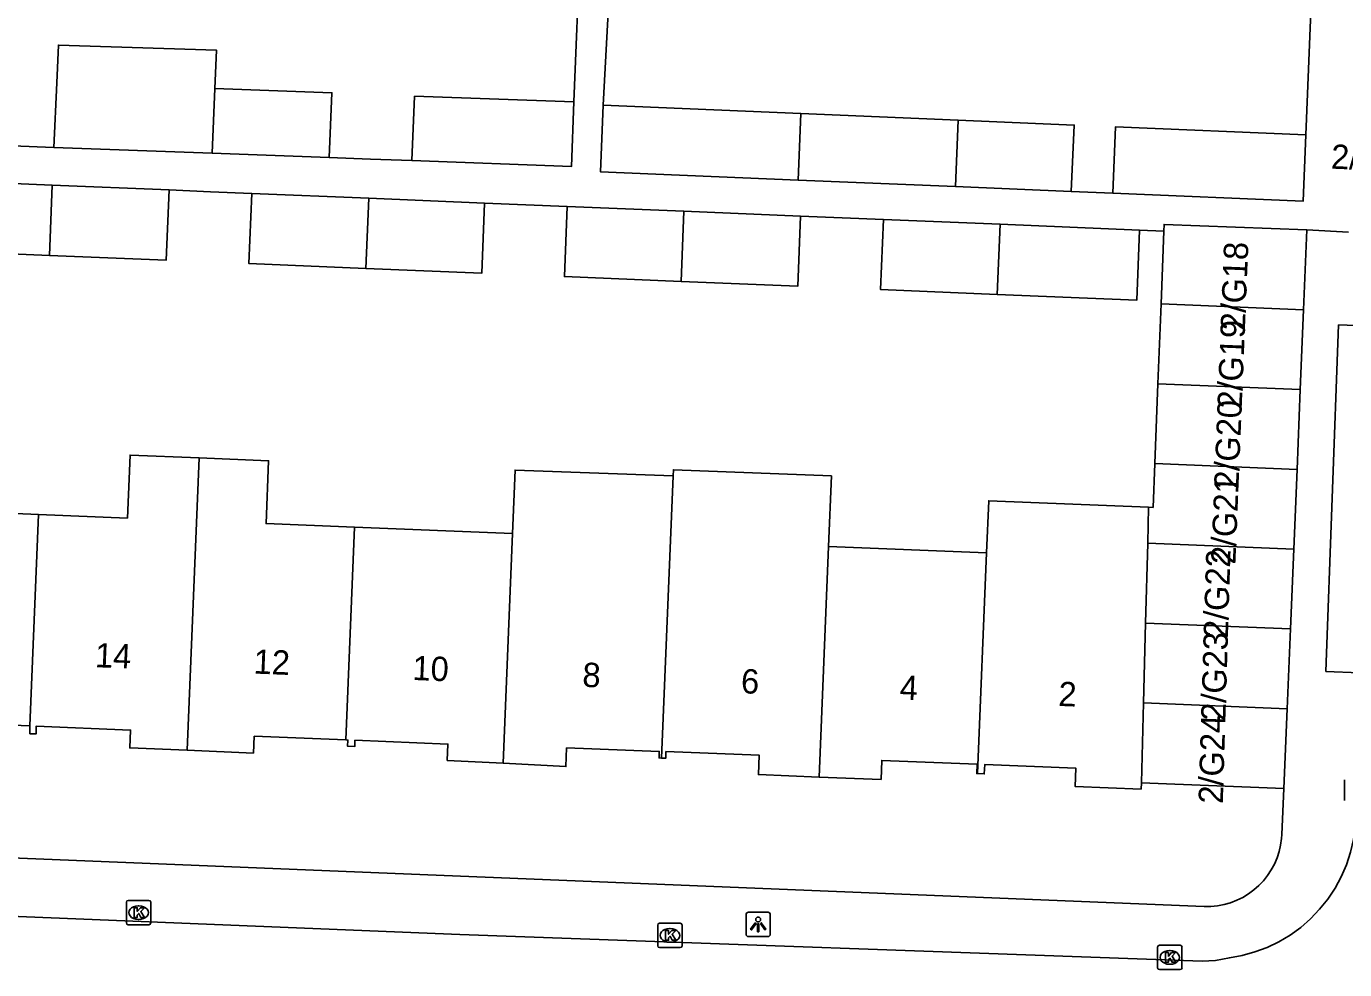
# Model space of a CAD drawing. Extents: x 161355 to 162026, y 386504 to 387459.
# Drawn here: x 161733.1 to 161787.3, y 386566.1 to 386604.8 of the extents above; entities that cross this region are included whole.
import ezdxf

# ---------------------------------------------------------------- set-up
doc = ezdxf.new("R2010")
doc.units = 0
for name, color, linetype in [('IMGEO_Kolk', 7, 'Continuous'), ('IMGEO_Lichtpunt', 7, 'Continuous'), ('IMGEO_Pand', 7, 'Continuous'), ('IMGEO_Pand_nummerreeks', 7, 'Continuous'), ('IMGEO_Rijbaan_lokaal_open', 7, 'Continuous'), ('IMGEO_Voetpad_open', 7, 'Continuous')]:
    doc.layers.add(name, color=color, linetype=linetype)

msp = doc.modelspace()

# ---------------------------------------------------------------- linework, layer by layer
at = {"layer": 'IMGEO_Kolk'}
for p, q in [((161787.274, 386573.021), (161787.274, 386573.873)), ((161737.252, 386567.998), (161737.252, 386568.85)), ((161737.327, 386568.924), (161738.179, 386568.924)), ((161738.253, 386568.85), (161738.253, 386567.998)), ((161737.74, 386568.704), (161737.765, 386568.704)), ((161738.179, 386567.924), (161737.327, 386567.924)), ((161737.763, 386568.144), (161737.738, 386568.144)), ((161759.069, 386567.06), (161759.069, 386567.912)), ((161759.144, 386567.986), (161759.996, 386567.986)), ((161759.557, 386567.766), (161759.582, 386567.766)), ((161760.07, 386567.912), (161760.07, 386567.06)), ((161759.58, 386567.206), (161759.555, 386567.206)), ((161759.996, 386566.986), (161759.144, 386566.986)), ((161779.595, 386566.157), (161779.595, 386567.009)), ((161779.67, 386567.083), (161780.522, 386567.083)), ((161780.083, 386566.863), (161780.108, 386566.863)), ((161780.596, 386567.009), (161780.596, 386566.157)), ((161780.106, 386566.303), (161780.081, 386566.303)), ((161780.522, 386566.083), (161779.67, 386566.083))]:
    msp.add_line(p, q, dxfattribs=at)
for points in [[(161787.274, 386573.021), (161787.274, 386573.873)], [(161737.252, 386567.998), (161737.252, 386568.85)], [(161737.327, 386568.924), (161738.179, 386568.924)], [(161738.253, 386568.85), (161738.253, 386567.998)], [(161737.573, 386568.624), (161737.696, 386568.624), (161737.696, 386568.473), (161737.826, 386568.624), (161737.99, 386568.624), (161737.844, 386568.473), (161737.997, 386568.224), (161737.845, 386568.224), (161737.76, 386568.388), (161737.696, 386568.321), (161737.696, 386568.224), (161737.573, 386568.224), (161737.573, 386568.624)], [(161738.179, 386567.924), (161737.327, 386567.924)], [(161759.069, 386567.06), (161759.069, 386567.912)], [(161759.144, 386567.986), (161759.996, 386567.986)], [(161760.07, 386567.912), (161760.07, 386567.06)], [(161759.39, 386567.686), (161759.513, 386567.686), (161759.513, 386567.535), (161759.643, 386567.686), (161759.807, 386567.686), (161759.661, 386567.535), (161759.814, 386567.286), (161759.662, 386567.286), (161759.577, 386567.45), (161759.513, 386567.383), (161759.513, 386567.286), (161759.39, 386567.286), (161759.39, 386567.686)], [(161759.996, 386566.986), (161759.144, 386566.986)], [(161779.595, 386566.157), (161779.595, 386567.009)], [(161779.67, 386567.083), (161780.522, 386567.083)], [(161779.916, 386566.783), (161780.039, 386566.783), (161780.039, 386566.632), (161780.169, 386566.783), (161780.333, 386566.783), (161780.187, 386566.632), (161780.34, 386566.383), (161780.188, 386566.383), (161780.103, 386566.547), (161780.039, 386566.48), (161780.039, 386566.383), (161779.916, 386566.383), (161779.916, 386566.783)], [(161780.596, 386567.009), (161780.596, 386566.157)], [(161780.522, 386566.083), (161779.67, 386566.083)]]:
    msp.add_lwpolyline(points, dxfattribs=at)
for centre, start, end in [((161737.329, 386568.848), 91.552, 178.448), ((161737.329, 386568.848), 91.552, 178.448), ((161738.177, 386568.848), 1.552, 88.448), ((161738.177, 386568.848), 1.552, 88.448), ((161737.329, 386568), 181.552, 268.448), ((161737.329, 386568), 181.552, 268.448), ((161738.177, 386568), 271.552, 358.448), ((161738.177, 386568), 271.552, 358.448), ((161759.146, 386567.91), 91.552, 178.448), ((161759.146, 386567.91), 91.552, 178.448), ((161759.994, 386567.91), 1.552, 88.448), ((161759.994, 386567.91), 1.552, 88.448), ((161759.146, 386567.062), 181.552, 268.448), ((161759.146, 386567.062), 181.552, 268.448), ((161759.994, 386567.062), 271.552, 358.448), ((161759.994, 386567.062), 271.552, 358.448), ((161779.672, 386567.007), 91.552, 178.448), ((161779.672, 386567.007), 91.552, 178.448), ((161780.52, 386567.007), 1.552, 88.448), ((161780.52, 386567.007), 1.552, 88.448), ((161779.672, 386566.159), 181.552, 268.448), ((161779.672, 386566.159), 181.552, 268.448), ((161780.52, 386566.159), 271.552, 358.448), ((161780.52, 386566.159), 271.552, 358.448)]:
    msp.add_arc(centre, 0.0765, start, end, dxfattribs=at)
for centre, major_axis, ratio, start_param, end_param in [((161737.739, 386568.424), (-0.387, 0.002), 0.722429, 4.712389, 7.853982), ((161737.764, 386568.424), (-0.39, 0.002), 0.717154, 1.570796, 4.712389), ((161759.556, 386567.486), (-0.387, 0.002), 0.722429, 4.712389, 7.853982), ((161759.581, 386567.486), (-0.39, 0.002), 0.717154, 1.570796, 4.712389), ((161780.082, 386566.583), (-0.387, 0.002), 0.722429, 4.712389, 7.853982), ((161780.107, 386566.583), (-0.39, 0.002), 0.717154, 1.570796, 4.712389)]:
    msp.add_ellipse(centre, major_axis=major_axis, ratio=ratio, start_param=start_param, end_param=end_param, dxfattribs=at)
at = {"layer": 'IMGEO_Lichtpunt'}
for p, q in [((161762.696, 386568.342), (161762.696, 386567.535)), ((161762.696, 386568.342), (161762.696, 386567.535)), ((161763.598, 386568.437), (161762.79, 386568.437)), ((161763.598, 386568.437), (161762.79, 386568.437)), ((161763.692, 386567.535), (161763.692, 386568.342)), ((161763.692, 386567.535), (161763.692, 386568.342)), ((161762.79, 386567.441), (161763.598, 386567.441)), ((161762.79, 386567.441), (161763.598, 386567.441))]:
    msp.add_line(p, q, dxfattribs=at)
for points in [[(161763.07, 386568.006), (161763.109, 386567.978), (161762.921, 386567.716), (161762.883, 386567.743), (161763.07, 386568.006)], [(161763.172, 386567.958), (161763.219, 386567.958), (161763.219, 386567.636), (161763.172, 386567.636), (161763.172, 386567.958)], [(161763.282, 386567.978), (161763.32, 386568.005), (161763.507, 386567.743), (161763.468, 386567.715), (161763.282, 386567.978)]]:
    msp.add_lwpolyline(points, dxfattribs=at)
msp.add_circle((161763.195, 386568.14), 0.0994, dxfattribs=at)
for centre, start, end in [((161762.79, 386568.342), 90, 180), ((161762.79, 386568.342), 90, 180), ((161763.598, 386568.342), 0, 90), ((161763.598, 386568.342), 0, 90), ((161762.79, 386567.535), 180, 270), ((161762.79, 386567.535), 180, 270), ((161763.598, 386567.535), 270, 0), ((161763.598, 386567.535), 270, 360)]:
    msp.add_arc(centre, 0.0946, start, end, dxfattribs=at)
at = {"layer": 'IMGEO_Pand'}
for points in [[(161734.276, 386599.839), (161734.389, 386602.493), (161734.458, 386604.043), (161740.955, 386603.831), (161740.888, 386602.253)], [(161740.775, 386599.598), (161740.888, 386602.253)], [(161740.888, 386602.253), (161745.689, 386602.086), (161745.574, 386599.421)], [(161755.63, 386601.708), (161749.085, 386601.938), (161748.97, 386599.295)], [(161748.97, 386599.295), (161755.523, 386599.053), (161755.63, 386601.708)], [(161764.831, 386598.5), (161756.714, 386598.841), (161756.829, 386601.571)], [(161756.829, 386601.571), (161764.949, 386601.229)], [(161764.949, 386601.229), (161764.831, 386598.5)], [(161764.949, 386601.229), (161771.409, 386600.957)], [(161771.409, 386600.957), (161771.292, 386598.228)], [(161776.052, 386598.028), (161776.17, 386600.758), (161771.409, 386600.957)], [(161777.75, 386597.956), (161777.868, 386600.685), (161785.681, 386600.357)], [(161785.681, 386600.357), (161785.566, 386597.627), (161777.75, 386597.956)], [(161740.775, 386599.598), (161734.276, 386599.839)], [(161745.574, 386599.421), (161740.775, 386599.598)], [(161729.415, 386598.488), (161729.294, 386595.606), (161734.088, 386595.408)], [(161729.415, 386598.488), (161734.21, 386598.289)], [(161734.21, 386598.289), (161734.088, 386595.408)], [(161734.088, 386595.408), (161738.886, 386595.213), (161739.009, 386598.091)], [(161734.21, 386598.289), (161739.009, 386598.091)], [(161771.292, 386598.228), (161764.831, 386598.5)], [(161776.052, 386598.028), (161771.292, 386598.228)], [(161742.405, 386597.951), (161742.282, 386595.067), (161747.078, 386594.872)], [(161742.405, 386597.951), (161747.203, 386597.752)], [(161747.203, 386597.752), (161747.078, 386594.872)], [(161747.078, 386594.872), (161751.841, 386594.675), (161751.959, 386597.556)], [(161747.203, 386597.752), (161751.959, 386597.556)], [(161755.357, 386597.416), (161755.239, 386594.535), (161760.029, 386594.337)], [(161755.357, 386597.416), (161760.147, 386597.218)], [(161760.029, 386594.337), (161760.147, 386597.218)], [(161760.029, 386594.337), (161764.819, 386594.139), (161764.937, 386597.02)], [(161760.147, 386597.218), (161764.937, 386597.02)], [(161768.335, 386596.88), (161768.217, 386593.999), (161773.007, 386593.801)], [(161768.335, 386596.88), (161773.125, 386596.682)], [(161773.007, 386593.801), (161773.125, 386596.682)], [(161778.857, 386596.445), (161778.738, 386593.564), (161773.007, 386593.801)], [(161773.125, 386596.682), (161778.857, 386596.445)], [(161779.853, 386596.404), (161779.864, 386596.679), (161785.721, 386596.449)], [(161785.587, 386593.173), (161785.721, 386596.449)], [(161779.853, 386596.404), (161779.736, 386593.412)], [(161779.736, 386593.412), (161779.608, 386590.136)], [(161779.736, 386593.412), (161785.587, 386593.173)], [(161785.453, 386589.897), (161785.587, 386593.173)], [(161779.479, 386586.86), (161779.608, 386590.136)], [(161779.608, 386590.136), (161785.453, 386589.897)], [(161785.319, 386586.621), (161785.453, 386589.897)], [(161733.637, 386584.772), (161730.107, 386584.915), (161730.245, 386588.336), (161727.292, 386588.455)], [(161740.239, 386587.091), (161737.4, 386587.206), (161737.295, 386584.624), (161733.637, 386584.772)], [(161739.741, 386575.088), (161740.239, 386587.091)], [(161746.616, 386584.247), (161742.987, 386584.393), (161743.092, 386586.975), (161740.239, 386587.091)], [(161779.479, 386586.86), (161779.409, 386585.06), (161779.226, 386585.067)], [(161785.319, 386586.621), (161779.479, 386586.86)], [(161759.701, 386586.352), (161753.211, 386586.593), (161753.105, 386583.984)], [(161759.23, 386574.771), (161759.701, 386586.352)], [(161766.085, 386583.459), (161766.199, 386586.353), (161759.712, 386586.602), (161759.701, 386586.352)], [(161785.185, 386583.345), (161785.319, 386586.621)], [(161779.226, 386585.067), (161772.662, 386585.333), (161772.575, 386583.196)], [(161779.187, 386583.59), (161779.226, 386585.067)], [(161733.637, 386584.772), (161733.283, 386576.088)], [(161746.616, 386584.247), (161746.259, 386575.511)], [(161753.105, 386583.984), (161746.616, 386584.247)], [(161752.72, 386574.553), (161753.105, 386583.984)], [(161766.085, 386583.459), (161765.698, 386573.989)], [(161772.575, 386583.196), (161766.085, 386583.459)], [(161779.1, 386580.312), (161779.187, 386583.59)], [(161785.185, 386583.345), (161779.187, 386583.59)], [(161772.205, 386574.129), (161772.575, 386583.196)], [(161785.051, 386580.069), (161785.185, 386583.345)], [(161779.014, 386577.034), (161779.1, 386580.312)], [(161779.1, 386580.312), (161785.051, 386580.069)], [(161784.917, 386576.793), (161785.051, 386580.069)], [(161778.927, 386573.746), (161779.014, 386577.034)], [(161779.014, 386577.034), (161784.917, 386576.793)], [(161784.783, 386573.517), (161784.917, 386576.793)], [(161733.283, 386576.088), (161729.404, 386576.247), (161729.373, 386575.487), (161726.762, 386575.594)], [(161739.741, 386575.088), (161737.39, 386575.185), (161737.42, 386575.919), (161733.553, 386576.078), (161733.54, 386575.757), (161733.293, 386575.767), (161733.283, 386576.088)], [(161746.259, 386575.511), (161742.498, 386575.665), (161742.47, 386574.976), (161739.741, 386575.088)], [(161746.259, 386575.511), (161746.347, 386575.507), (161746.337, 386575.255), (161746.625, 386575.243), (161746.636, 386575.501), (161750.454, 386575.344), (161750.427, 386574.67), (161752.72, 386574.553)], [(161759.23, 386574.771), (161759.122, 386574.775), (161759.133, 386575.038), (161755.328, 386575.187), (161755.298, 386574.422), (161752.72, 386574.553)], [(161765.698, 386573.989), (161763.204, 386574.087), (161763.236, 386574.886), (161759.405, 386575.036), (161759.396, 386574.764), (161759.23, 386574.771)], [(161765.698, 386573.989), (161768.238, 386573.89), (161768.268, 386574.669), (161772.18, 386574.515), (161772.166, 386574.13), (161772.205, 386574.129)], [(161772.205, 386574.129), (161772.479, 386574.119), (161772.494, 386574.503), (161776.234, 386574.356), (161776.204, 386573.603), (161778.917, 386573.496), (161778.927, 386573.746)], [(161784.783, 386573.517), (161778.927, 386573.746)]]:
    msp.add_lwpolyline(points, dxfattribs=at)
at = {"layer": 'IMGEO_Rijbaan_lokaal_open'}
msp.add_lwpolyline([(161787.886, 386578.271), (161787.734, 386572.3), (161787.706, 386571.949), (161787.695, 386571.802), (161787.637, 386571.423), (161787.516, 386570.9), (161787.348, 386570.39), (161787.136, 386569.897), (161786.88, 386569.425), (161786.583, 386568.978), (161786.247, 386568.559), (161785.876, 386568.172), (161785.471, 386567.819), (161785.036, 386567.504), (161784.575, 386567.23), (161784.091, 386566.997), (161783.589, 386566.809), (161783.071, 386566.666), (161782.543, 386566.57), (161781.978, 386566.463), (161781.424, 386566.429), (161750.944, 386567.53), (161676.752, 386570.547)], dxfattribs=at)
at = {"layer": 'IMGEO_Voetpad_open'}
for points in [[(161786.714, 386625.667), (161785.681, 386600.357)], [(161756.829, 386601.571), (161757.231, 386608.941)], [(161755.886, 386608.079), (161755.63, 386601.708)], [(161734.276, 386599.839), (161732.578, 386599.902)], [(161748.97, 386599.295), (161747.272, 386599.358), (161745.574, 386599.421)], [(161739.009, 386598.091), (161740.707, 386598.021), (161742.405, 386597.951)], [(161751.959, 386597.556), (161753.658, 386597.486), (161755.357, 386597.416)], [(161777.75, 386597.956), (161776.052, 386598.028)], [(161764.937, 386597.02), (161766.636, 386596.95), (161768.335, 386596.88)], [(161778.857, 386596.445), (161779.853, 386596.404)], [(161785.721, 386596.449), (161787.435, 386596.364)], [(161839.506, 386590.531), (161832.603, 386590.817), (161787.023, 386592.551), (161786.504, 386578.326), (161787.886, 386578.271)], [(161677.831, 386572.9), (161781.506, 386568.68), (161781.78, 386568.681), (161782.054, 386568.707), (161782.323, 386568.757), (161782.587, 386568.831), (161782.844, 386568.929), (161783.091, 386569.049), (161783.326, 386569.19), (161783.547, 386569.352), (161783.754, 386569.533), (161783.943, 386569.732), (161784.113, 386569.947), (161784.264, 386570.176), (161784.394, 386570.418), (161784.501, 386570.67), (161784.586, 386570.931), (161784.647, 386571.198), (161784.684, 386571.47), (161784.694, 386571.628), (161784.783, 386573.517)]]:
    msp.add_lwpolyline(points, dxfattribs=at)

# ---------------------------------------------------------------- texts
at = {"layer": 'IMGEO_Pand_nummerreeks'}
for s, rotation, p in [('2/G17', 357.6435, (161786.704, 386598.968)), ('2/G18', 87.674, (161783.178, 386592.302)), ('2/G19', 87.6722, (161783.047, 386589.093)), ('2/G20', 87.6722, (161782.913, 386585.805)), ('2/G21', 87.6722, (161782.788, 386582.709)), ('2/G22', 88.2466, (161782.481, 386579.68)), ('2/G23', 88.2466, (161782.377, 386576.284)), ('14', 357.6988, (161735.947, 386578.5)), ('12', 357.6988, (161742.461, 386578.238)), ('10', 357.6967, (161748.983, 386577.976)), ('8', 357.6988, (161755.962, 386577.695)), ('6', 357.6988, (161762.474, 386577.433)), ('4', 357.6967, (161768.991, 386577.171)), ('2', 357.6967, (161775.506, 386576.91)), ('2/G24', 88.2466, (161782.272, 386572.881))]:
    msp.add_text(s, height=1, rotation=rotation, dxfattribs=at).set_placement(p)

doc.saveas('drawing.dxf')
